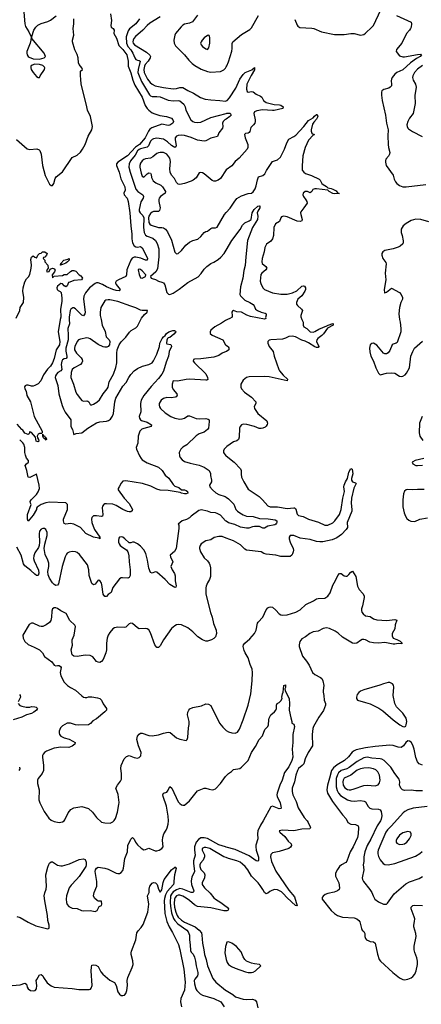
# Model space of a CAD drawing. Header units: inches. Extents: x 884549 to 1028252, y 526810 to 653624.
# Tile 718 of 1056: x 987465 to 992396, y 581600 to 593680. Entities that reach past the tile are written whole.
import ezdxf

# ---------------------------------------------------------------- set-up
doc = ezdxf.new("R2010")
doc.units = ezdxf.units.IN
doc.header["$MEASUREMENT"] = 0
for name, color, linetype in [('A9588', 7, 'Continuous'), ('A9589', 7, 'Continuous'), ('A9598', 7, 'Continuous'), ('A9599', 7, 'Continuous')]:
    doc.layers.add(name, color=color, linetype=linetype)

msp = doc.modelspace()

# ---------------------------------------------------------------- linework, layer by layer
at = {"layer": 'A9588', "color": 5}
for points, elevation in [([(987964, 590000), (987936, 589850), (987956, 589730), (987953, 589690), (987911, 589629), (987890, 589524), (987867, 589470), (987842, 589430), (987807, 589393), (987759, 589321), (987724, 589250), (987690, 589214), (987650, 589190), (987630, 589183), (987610, 589184), (987570, 589196), (987550, 589196), (987531, 589189), (987525, 589175), (987528, 589150), (987544, 589124), (987554, 589070), (987598, 588990), (987643, 588810), (987740, 588630), (987742, 588610), (987736, 588604), (987710, 588603), (987690, 588593), (987678, 588570), (987682, 588550), (987696, 588530), (987701, 588510), (987690, 588499), (987666, 588510), (987659, 588559), (987610, 588615), (987598, 588618), (987590, 588626), (987582, 588598), (987571, 588589), (987530, 588608), (987503, 588643), (987490, 588652), (987436, 588716)], 2120), ([(988073, 590000), (988077, 589950), (988056, 589890), (988062, 589810), (988060, 589750), (988030, 589650), (988032, 589612), (988045, 589550), (988044, 589536), (988035, 589525), (988010, 589520), (987990, 589507), (987982, 589490), (987973, 589450), (987984, 589390), (987969, 589371), (987935, 589350), (987916, 589330), (987904, 589310), (987902, 589290), (987934, 589190), (987944, 589090), (987987, 588947), (988004, 588904), (988025, 588865), (988092, 588770), (988095, 588690), (988115, 588650), (988124, 588604), (988130, 588592), (988159, 588601), (988230, 588611), (988303, 588670), (988410, 588734), (988450, 588747), (988530, 588756), (988556, 588764), (988581, 588779), (988604, 588816), (988616, 588850), (988633, 588990), (988644, 589036), (988730, 589183), (988774, 589230), (988805, 589290), (988830, 589326), (988870, 589372), (988910, 589400), (988973, 589427), (989051, 589449), (989090, 589470), (989110, 589493), (989150, 589578), (989182, 589670), (989187, 589713), (989214, 589770), (989230, 589790), (989253, 589807), (989268, 589830), (989296, 589850), (989346, 589866), (989365, 589865), (989378, 589858), (989383, 589850), (989359, 589821), (989310, 589779), (989290, 589776), (989281, 589770), (989270, 589746), (989266, 589710), (989270, 589702), (989315, 589695), (989325, 589685), (989327, 589670), (989300, 589610), (989293, 589553), (989262, 589478), (989230, 589369), (989210, 589330), (989170, 589278), (989079, 589181), (988990, 589070), (988956, 589010), (988950, 588970), (988952, 588870), (988932, 588810), (988935, 588790), (988949, 588770), (988962, 588762), (989030, 588740), (989083, 588710), (989079, 588690), (988990, 588666), (988966, 588654), (988942, 588630), (988930, 588607), (988921, 588570), (988916, 588484), (988896, 588430), (988899, 588410), (988936, 588330), (988955, 588295), (988970, 588279), (989030, 588244), (989171, 588190), (989213, 588150), (989250, 588090), (989295, 588055), (989350, 587979), (989370, 587958), (989420, 587940), (989450, 587911), (989490, 587913), (989510, 587904), (989526, 587890), (989531, 587869), (989510, 587861), (989490, 587861), (989450, 587870), (989437, 587877), (989290, 587903), (989190, 587906), (989150, 587919), (989075, 587955), (988971, 587989), (988770, 588021), (988730, 588016), (988710, 587995), (988685, 587950), (988675, 587930), (988675, 587910), (988749, 587809), (988810, 587742), (988849, 587670), (988846, 587654), (988830, 587642), (988810, 587641), (988790, 587645), (988730, 587670), (988650, 587721), (988610, 587735), (988530, 587741), (988510, 587738), (988498, 587730), (988483, 587710), (988478, 587690), (988485, 587610), (988481, 587590), (988470, 587585), (988410, 587594), (988370, 587591), (988350, 587572), (988347, 587553), (988351, 587510), (988366, 587466), (988385, 587425), (988450, 587330), (988450, 587310), (988437, 587317), (988370, 587331), (988277, 587377), (988210, 587450), (988129, 587490), (988090, 587500), (988030, 587490), (988010, 587499), (988002, 587530), (988005, 587550), (988052, 587670), (988054, 587710), (988051, 587730), (988030, 587751), (987830, 587761), (987787, 587753), (987729, 587730), (987680, 587700), (987673, 587687), (987671, 587670), (987630, 587599), (987570, 587527), (987562, 587550), (987563, 587610), (987607, 587730), (987597, 587750), (987595, 587770), (987606, 587790), (987670, 587853), (987694, 587886), (987708, 587930), (987706, 587970), (987670, 588106), (987662, 588098), (987590, 588065), (987569, 588069), (987553, 588150), (987534, 588210), (987550, 588230), (987575, 588250), (987573, 588270), (987550, 588300), (987535, 588335), (987529, 588369), (987527, 588430), (987518, 588470), (987504, 588490), (987465, 588525)], 2140), ([(988464, 590000), (988478, 589930), (988514, 589854), (988528, 589790), (988565, 589750), (988573, 589730), (988568, 589690), (988551, 589670), (988536, 589664), (988510, 589662), (988490, 589666), (988430, 589693), (988330, 589764), (988310, 589774), (988290, 589776), (988210, 589760), (988189, 589751), (988169, 589731), (988142, 589670), (988137, 589650), (988139, 589630), (988163, 589590), (988220, 589530), (988232, 589510), (988237, 589490), (988230, 589470), (988210, 589450), (988134, 589410), (988108, 589390), (988096, 589350), (988092, 589290), (988125, 589210), (988156, 589110), (988170, 589082), (988210, 589027), (988230, 589007), (988250, 589000), (988290, 589005), (988301, 589001), (988313, 588993), (988330, 588959), (988336, 588956), (988350, 588953), (988370, 588963), (988412, 588988), (988445, 589015), (988491, 589090), (988541, 589150), (988552, 589170), (988563, 589237), (988617, 589330), (988647, 589413), (988657, 589470), (988658, 589590), (988663, 589630), (988688, 589692), (988713, 589727), (988770, 589783), (988814, 589846), (988835, 589865), (988890, 589901), (988910, 589921), (988951, 590000)], 2160), ([(990000, 589994), (989990, 589990), (989944, 589956), (989863, 589910), (989813, 589870), (989802, 589850), (989805, 589830), (989830, 589808), (989958, 589750), (989991, 589690), (990000, 589685)], 2160), ([(990000, 589608), (989951, 589590), (989910, 589561), (989850, 589540), (989690, 589518), (989610, 589516), (989601, 589510), (989597, 589490), (989611, 589470), (989750, 589334), (989773, 589290), (989774, 589266), (989762, 589258), (989750, 589257), (989550, 589269), (989510, 589266), (989403, 589243), (989350, 589249), (989337, 589210), (989337, 589170), (989350, 589143), (989393, 589090), (989399, 589070), (989396, 589064), (989388, 589052), (989373, 589047), (989330, 589042), (989270, 589044), (989230, 589033), (989203, 589010), (989188, 588990), (989179, 588970), (989177, 588950), (989181, 588930), (989193, 588910), (989250, 588857), (989322, 588810), (989370, 588790), (989430, 588779), (989459, 588781), (989487, 588790), (989530, 588818), (989550, 588821), (989630, 588786), (989670, 588782), (989750, 588785), (989779, 588779), (989790, 588770), (989793, 588750), (989783, 588670), (989773, 588650), (989730, 588619), (989670, 588597), (989630, 588575), (989516, 588464), (989470, 588436), (989442, 588410), (989425, 588370), (989427, 588330), (989435, 588310), (989460, 588280), (989490, 588260), (989558, 588238), (989670, 588213), (989730, 588189), (989791, 588150), (989806, 588114), (989808, 588088), (989821, 588030), (989819, 588010), (989797, 587970), (989800, 587950), (989834, 587910), (989875, 587875), (989910, 587856), (989988, 587830), (990000, 587822)], 2160), ([(990000, 588434), (989975, 588410), (989966, 588390), (989968, 588370), (989996, 588330), (990000, 588327)], 2180), ([(990000, 587526), (989992, 587532), (989930, 587599), (989890, 587622), (989870, 587629), (989810, 587635), (989770, 587650), (989695, 587665), (989663, 587657), (989571, 587590), (989550, 587567), (989512, 587548), (989458, 587530), (989411, 587490), (989417, 587477), (989417, 587437), (989388, 587192), (989364, 587156), (989311, 587110), (989315, 587090), (989346, 587030), (989322, 586970), (989338, 586930), (989366, 586886), (989375, 586855), (989374, 586794), (989387, 586733), (989381, 586719), (989370, 586712), (989310, 586752), (989253, 586813), (989150, 586902), (989130, 586906), (989090, 586890), (989070, 586898), (989050, 586950), (989035, 587050), (989014, 587130), (988990, 587177), (988950, 587221), (988910, 587251), (988870, 587268), (988850, 587269), (988830, 587263), (988810, 587263), (988758, 587310), (988730, 587330), (988710, 587337), (988690, 587330), (988683, 587317), (988678, 587290), (988680, 587270), (988686, 587250), (988700, 587230), (988730, 587204), (988775, 587175), (988792, 587152), (988797, 587137), (988804, 587104), (988808, 587028), (988822, 586930), (988820, 586860), (988810, 586838), (988792, 586828), (988726, 586834), (988709, 586831), (988690, 586821), (988608, 586712), (988588, 586652), (988550, 586627), (988530, 586605), (988510, 586602), (988488, 586630), (988474, 586750), (988470, 586767), (988450, 586800), (988430, 586803), (988390, 586756), (988370, 586745), (988350, 586762), (988320, 586860), (988313, 586930), (988299, 586990), (988198, 587118), (988170, 587142), (988150, 587150), (988110, 587155), (988072, 587148), (988050, 587135), (988039, 587121), (988023, 587090), (987988, 586970), (987941, 586759), (987930, 586741), (987910, 586736), (987890, 586750), (987870, 586772), (987831, 586830), (987813, 586870), (987811, 586910), (987822, 586970), (987822, 587010), (987810, 587049), (987777, 587117), (987766, 587190), (987774, 587246), (987803, 587350), (987801, 587390), (987785, 587425), (987770, 587437), (987750, 587439), (987728, 587430), (987710, 587404), (987704, 587370), (987709, 587270), (987706, 587230), (987695, 587205), (987650, 587140), (987637, 587103), (987635, 587070), (987641, 587041), (987695, 586925), (987701, 586890), (987690, 586862), (987670, 586861), (987650, 586876), (987604, 586924), (987530, 586981), (987510, 587005), (987484, 587110), (987430, 587207)], 2160), ([(990000, 587320), (989950, 587340), (989910, 587341), (989854, 587326), (989810, 587300), (989750, 587286), (989693, 587250), (989680, 587230), (989674, 587206), (989672, 587190), (989683, 587150), (989730, 587076), (989770, 587039), (989790, 587013), (989800, 586990), (989806, 586954), (989809, 586850), (989797, 586810), (989770, 586770), (989754, 586730), (989750, 586710), (989752, 586630), (989808, 586408), (989829, 586350), (989846, 586270), (989876, 586190), (989883, 586150), (989870, 586107), (989850, 586088), (989819, 586070), (989770, 586055), (989750, 586056), (989710, 586070), (989651, 586110), (989590, 586170), (989530, 586219), (989450, 586256), (989410, 586261), (989390, 586256), (989370, 586245), (989330, 586210), (989229, 586071), (989190, 585999), (989170, 585977), (989150, 585979), (989125, 586010), (989070, 586159), (989050, 586193), (989030, 586206), (989010, 586212), (988930, 586207), (988910, 586217), (988850, 586270), (988830, 586274), (988810, 586267), (988770, 586228), (988750, 586224), (988670, 586228), (988630, 586219), (988610, 586207), (988570, 586162), (988552, 586130), (988539, 586090), (988532, 586030), (988532, 585950), (988523, 585910), (988489, 585831), (988470, 585804), (988450, 585794), (988430, 585797), (988410, 585807), (988362, 585862), (988330, 585880), (988270, 585885), (988170, 585867), (988130, 585873), (988110, 585889), (988098, 585950), (988115, 586005), (988109, 586049), (988111, 586070), (988132, 586128), (988150, 586233), (988144, 586250), (988082, 586310), (988035, 586395), (987970, 586428), (987930, 586457), (987910, 586465), (987890, 586464), (987869, 586451), (987858, 586422), (987854, 586350), (987846, 586310), (987830, 586285), (987790, 586254), (987750, 586236), (987730, 586235), (987710, 586238), (987630, 586274), (987610, 586276), (987582, 586258), (987505, 586130), (987507, 586090), (987529, 586049), (987570, 586016), (987643, 585983), (987707, 585947), (987744, 585910), (987770, 585868), (987860, 585800), (987890, 585761), (987910, 585751), (987930, 585758), (987950, 585756), (987966, 585746), (987976, 585730), (987964, 585670), (987972, 585630), (988013, 585553), (988052, 585512), (988090, 585487), (988150, 585455), (988230, 585383), (988250, 585370), (988270, 585364), (988290, 585364), (988310, 585371), (988350, 585373), (988421, 585361), (988450, 585350), (988470, 585330), (988488, 585288), (988531, 585230), (988531, 585210), (988511, 585190), (988410, 585102), (988364, 585076), (988336, 585044), (988311, 585030), (988190, 585024), (988150, 585028), (988090, 585048), (988050, 585048), (987990, 585018), (987965, 584990), (987948, 584950), (987948, 584930), (987954, 584910), (987969, 584890), (988010, 584870), (988071, 584851), (988116, 584830), (988146, 584810), (988144, 584790), (988110, 584765), (988070, 584750), (987970, 584756), (987890, 584742), (987796, 584704), (987771, 584689), (987754, 584670), (987747, 584653), (987746, 584630), (987757, 584530), (987756, 584470), (987743, 584430), (987692, 584370), (987683, 584350), (987685, 584310), (987705, 584230), (987700, 584110), (987712, 584070), (987767, 583966), (987823, 583883), (987850, 583858), (987890, 583842), (987950, 583830), (987990, 583839), (988010, 583850), (988018, 583862), (988062, 583950), (988093, 583990), (988130, 584010), (988230, 584026), (988310, 584004), (988358, 583958), (988410, 583890), (988470, 583836), (988510, 583825), (988578, 583822), (988610, 583837), (988626, 583854), (988641, 583879), (988664, 583956), (988683, 584050), (988686, 584074), (988674, 584174), (988646, 584250), (988664, 584290), (988704, 584336), (988716, 584364), (988715, 584430), (988708, 584492), (988710, 584531), (988746, 584610), (988778, 584642), (988810, 584651), (988870, 584629), (988910, 584621), (988933, 584627), (988954, 584650), (988955, 584690), (988923, 584770), (988903, 584850), (988910, 584890), (988930, 584915), (988950, 584926), (988970, 584927), (989050, 584898), (989090, 584892), (989170, 584906), (989230, 584926), (989290, 584940), (989314, 584934), (989390, 584871), (989430, 584851), (989510, 584838), (989522, 584850), (989530, 584874), (989538, 584990), (989547, 585033), (989547, 585070), (989527, 585153), (989530, 585185), (989541, 585210), (989556, 585224), (989590, 585240), (989697, 585263), (989750, 585287), (989783, 585283), (989810, 585266), (989918, 585050), (989958, 584999), (989990, 584967), (990000, 584961)], 2180), ([(987462, 585402), (987471, 585390), (987474, 585370), (987448, 585310)], 2160), ([(987448, 585290), (987467, 585267), (987490, 585256), (987545, 585245), (987590, 585246), (987610, 585252), (987652, 585250), (987666, 585246), (987683, 585230), (987671, 585210), (987637, 585183), (987611, 585169), (987550, 585151), (987490, 585124), (987385, 585090)], 2160), ([(987464, 584510), (987467, 584490), (987453, 584470)], 2160), ([(987430, 582679), (987470, 582666), (987570, 582607), (987663, 582563), (987810, 582526), (987828, 582532), (987829, 582570), (987811, 582630), (987808, 582690), (987772, 582870), (987767, 582930), (987773, 582967), (987790, 583011), (987796, 583050), (987788, 583190), (987810, 583282), (987823, 583317), (987830, 583331), (987850, 583346), (987870, 583346), (987930, 583305), (987970, 583297), (987990, 583298), (988077, 583323), (988195, 583375), (988250, 583385), (988270, 583378), (988283, 583343), (988282, 583310), (988276, 583290), (988194, 583166), (988164, 583130), (988097, 583063), (988074, 583030), (988041, 582930), (988035, 582890), (988039, 582850), (988050, 582826), (988070, 582799), (988110, 582779), (988170, 582774), (988226, 582750), (988250, 582746), (988331, 582751), (988390, 582739), (988416, 582750), (988442, 582798), (988468, 582810), (988475, 582830), (988470, 582866), (988430, 582866), (988415, 582875), (988383, 582903), (988373, 582930), (988380, 582970), (988414, 583050), (988414, 583106), (988393, 583230), (988397, 583250), (988409, 583270), (988430, 583283), (988510, 583272), (988550, 583258), (988649, 583209), (988670, 583205), (988690, 583206), (988710, 583218), (988730, 583243), (988740, 583270), (988756, 583390), (988788, 583470), (988793, 583550), (988830, 583627), (988850, 583647), (988870, 583626), (988887, 583590), (988910, 583557), (988956, 583516), (988990, 583495), (989010, 583498), (989050, 583516), (989130, 583484), (989150, 583482), (989179, 583490), (989210, 583511), (989227, 583533), (989217, 583610), (989221, 583650), (989236, 583690), (989265, 583735), (989277, 583763), (989290, 583810), (989292, 583850), (989289, 583910), (989269, 584029), (989225, 584150), (989223, 584170), (989229, 584191), (989270, 584201), (989290, 584225), (989310, 584271), (989332, 584250), (989410, 584084), (989430, 584062), (989450, 584048), (989470, 584043), (989490, 584045), (989550, 584095), (989650, 584218), (989730, 584253), (989750, 584253), (989790, 584238), (989830, 584233), (989850, 584235), (989870, 584245), (989931, 584309), (989990, 584393), (990000, 584403)], 2160), ([(990000, 583527), (989990, 583530), (989910, 583557), (989770, 583632), (989730, 583643), (989690, 583641), (989659, 583621), (989631, 583590), (989611, 583530), (989610, 583490), (989620, 583430), (989601, 583359), (989598, 583330), (989610, 583230), (989605, 583210), (989578, 583162), (989570, 583110), (989575, 583070), (989603, 582990), (989599, 582981), (989589, 582971), (989570, 582973), (989470, 583014), (989430, 583019), (989390, 583005), (989350, 582980), (989327, 582953), (989318, 582930), (989313, 582850), (989315, 582805), (989330, 582722), (989354, 582654), (989370, 582626), (989407, 582587), (989517, 582510), (989533, 582490), (989550, 582450), (989550, 582390), (989560, 582330), (989561, 582261), (989570, 582241), (989594, 582214), (989610, 582179), (989625, 582130), (989633, 582070), (989654, 581990), (989654, 581970), (989647, 581950), (989616, 581910), (989608, 581890), (989612, 581852), (989629, 581790), (989641, 581770), (989680, 581730), (989710, 581712), (989848, 581670), (989934, 581630), (989976, 581570)], 2160), ([(990000, 583399), (989970, 583410), (989798, 583510), (989750, 583525), (989730, 583525), (989705, 583510), (989705, 583490), (989733, 583433), (989735, 583410), (989719, 583370), (989684, 583330), (989675, 583310), (989675, 583290), (989684, 583264), (989690, 583252), (989731, 583211), (989740, 583190), (989735, 583150), (989707, 583090), (989706, 583070), (989734, 583030), (989805, 582965), (989850, 582907), (989870, 582890), (989935, 582850), (990000, 582799)], 2180), ([(987371, 581829), (987470, 581840), (987530, 581860), (987547, 581846), (987558, 581810), (987570, 581788), (987599, 581770), (987635, 581765), (987656, 581770), (987670, 581790), (987674, 581830), (987669, 581890), (987675, 581905), (987710, 581961), (987730, 581966), (987750, 581951), (987757, 581930), (987803, 581863), (987850, 581827), (987890, 581810), (988110, 581794), (988190, 581782), (988317, 581783), (988333, 581787), (988344, 581796), (988356, 581830), (988344, 582010), (988345, 582055), (988350, 582082), (988370, 582085), (988398, 582078), (988430, 582062), (988460, 582000), (988484, 581970), (988570, 581894), (988630, 581866), (988650, 581831), (988672, 581752), (988690, 581725), (988710, 581708), (988730, 581706), (988750, 581713), (988770, 581734), (988782, 581770), (988790, 581830), (988786, 581890), (988794, 581930), (988847, 582050), (988858, 582090), (988855, 582135), (988834, 582210), (988832, 582230), (988836, 582250), (988891, 582390), (988903, 582477), (988918, 582502), (988958, 582542), (988983, 582577), (989039, 582730), (989049, 582830), (989035, 582930), (989045, 582955), (989056, 582970), (989054, 583014), (989061, 583050), (989090, 583085), (989110, 583093), (989131, 583091), (989151, 583071), (989170, 583011), (989190, 582976), (989210, 583005), (989225, 583095), (989237, 583130), (989328, 583250), (989350, 583268), (989366, 583274), (989370, 583285), (989380, 583280), (989385, 583265), (989366, 583190), (989357, 583110), (989359, 583090), (989354, 583070), (989277, 582983), (989257, 582943), (989242, 582898), (989238, 582870), (989247, 582713), (989270, 582617), (989300, 582550), (989340, 582480), (989413, 582333), (989433, 582273), (989480, 582030), (989495, 581870), (989488, 581772), (989444, 581670), (989438, 581630), (989453, 581570)], 2140), ([(990000, 582746), (989970, 582746), (989810, 582784), (989650, 582801), (989610, 582819), (989550, 582875), (989510, 582904), (989470, 582925), (989430, 582938), (989410, 582939), (989390, 582932), (989372, 582910), (989366, 582890), (989362, 582838), (989367, 582790), (989384, 582730), (989398, 582690), (989411, 582670), (989450, 582633), (989490, 582607), (989620, 582550), (989669, 582509), (989696, 582476), (989702, 582450), (989708, 582350), (989727, 582270), (989734, 582210), (989755, 582150), (989769, 582070), (989838, 581918), (989873, 581873), (989990, 581775), (990000, 581770)], 2180), ([(990000, 582334), (989990, 582307), (989982, 582230), (990000, 582150)], 2220)]:
    msp.add_lwpolyline(points, dxfattribs=dict(at, elevation=elevation))
at = {"layer": 'A9588', "color": 5, "elevation": 2120}
msp.add_lwpolyline([(987753, 588573), (987770, 588575), (987778, 588558), (987790, 588551), (987793, 588530), (987790, 588522), (987778, 588538), (987770, 588539), (987759, 588550), (987749, 588571), (987750, 588594)], close=True, dxfattribs=at)
at = {"layer": 'A9589', "color": 5}
for points, elevation in [([(987514, 593774), (987527, 593630), (987538, 593598), (987579, 593530), (987607, 593470), (987604, 593430), (987593, 593390), (987553, 593290), (987552, 593270), (987557, 593250), (987569, 593230), (987581, 593221), (987630, 593198), (987710, 593194), (987767, 593210), (987783, 593230), (987767, 593270), (987615, 593450), (987614, 593474), (987637, 593550), (987662, 593590), (987688, 593612), (987730, 593634), (987810, 593659), (987845, 593675), (987912, 593728)], 2160), ([(988579, 593750), (988592, 593670), (988583, 593610), (988589, 593590), (988612, 593570), (988624, 593550), (988623, 593510), (988652, 593452), (988683, 593363), (988730, 593313), (988780, 593250), (988797, 593170), (988795, 593110), (988830, 593028), (988856, 592936), (988878, 592878), (988969, 592730), (989005, 592625), (989029, 592589), (989050, 592569), (989090, 592537), (989123, 592523), (989185, 592505), (989266, 592490), (989327, 592470), (989347, 592450), (989352, 592430), (989345, 592410), (989310, 592384), (989290, 592383), (989210, 592396), (989087, 592353), (989065, 592335), (989047, 592313), (989004, 592230), (988936, 592150), (988886, 592114), (988788, 592010), (988670, 591930), (988654, 591910), (988654, 591890), (988688, 591810), (988708, 591728), (988757, 591630), (988761, 591590), (988742, 591550), (988746, 591530), (988783, 591490), (988797, 591450), (988819, 591310), (988830, 591150), (988843, 591050), (988843, 590990), (988850, 590942), (988870, 590905), (988890, 590893), (988910, 590890), (988950, 590899), (988970, 590882), (989027, 590770), (989034, 590750), (989030, 590730), (989010, 590728), (988954, 590754), (988890, 590765), (988870, 590765), (988846, 590754), (988829, 590730), (988787, 590630), (988781, 590610), (988778, 590550), (988769, 590531), (988680, 590490), (988650, 590470), (988643, 590457), (988641, 590450), (988649, 590429), (988699, 590370), (988686, 590354), (988650, 590356), (988610, 590368), (988530, 590403), (988483, 590430), (988429, 590451), (988410, 590452), (988390, 590445), (988322, 590390), (988274, 590330), (988253, 590287), (988250, 590250), (988268, 590092), (988264, 590070), (988250, 590047), (988230, 590053), (988150, 590134), (988130, 590145), (988116, 590144), (988094, 590130), (988086, 590110), (988071, 590030), (988073, 590000)], 2140), ([(989650, 593734), (989586, 593654), (989550, 593638), (989490, 593623), (989470, 593613), (989447, 593593), (989380, 593510), (989370, 593490), (989358, 593430), (989362, 593390), (989378, 593358), (989490, 593250), (989543, 593183), (989583, 593143), (989617, 593117), (989693, 593073), (989770, 593043), (989810, 593036), (989930, 593043), (989970, 593064), (989990, 593085), (990000, 593100)], 2220), ([(987428, 592210), (987557, 592097), (987590, 592086), (987674, 592094), (987704, 592084), (987714, 592074), (987729, 592029), (987745, 591890), (987778, 591770), (987830, 591661), (987850, 591644), (987870, 591647), (987885, 591670), (987901, 591730), (987913, 591750), (987990, 591815), (988110, 591987), (988170, 592019), (988210, 592056), (988237, 592090), (988271, 592150), (988304, 592250), (988352, 592330), (988359, 592370), (988336, 592490), (988296, 592570), (988286, 592630), (988218, 592890), (988216, 592950), (988210, 592990), (988210, 593050), (988238, 593070), (988229, 593090), (988196, 593130), (988186, 593150), (988185, 593210), (988170, 593254), (988143, 593310), (988113, 593410), (988113, 593430), (988131, 593489), (988121, 593570), (988128, 593630), (988128, 593690)], 2140), ([(988938, 593690), (988892, 593630), (988813, 593567), (988795, 593545), (988774, 593470), (988777, 593390), (988794, 593350), (988830, 593310), (988856, 593270), (988878, 593210), (988890, 593191), (988910, 593182), (988930, 593181), (988944, 593170), (988920, 593070), (988917, 593030), (988922, 593010), (988960, 592920), (989058, 592758), (989070, 592745), (989090, 592739), (989150, 592739), (989190, 592732), (989290, 592693), (989350, 592686), (989410, 592689), (989430, 592683), (989482, 592642), (989496, 592610), (989506, 592570), (989566, 592450), (989590, 592430), (989610, 592422), (989650, 592418), (989690, 592424), (989810, 592480), (990000, 592530)], 2160), ([(989190, 593716), (989061, 593639), (989030, 593610), (988977, 593550), (988887, 593473), (988868, 593450), (988858, 593430), (988853, 593410), (988857, 593390), (988873, 593370), (989022, 593282), (989065, 593245), (989070, 593230), (989066, 593210), (989042, 593170), (989006, 593130), (988996, 593110), (988989, 593070), (988995, 593030), (989012, 592990), (989035, 592950), (989067, 592910), (989090, 592890), (989130, 592868), (989230, 592846), (989350, 592833), (989390, 592837), (989430, 592848), (989470, 592847), (989531, 592811), (989600, 592780), (989684, 592724), (989744, 592704), (989810, 592695), (989922, 592690), (989990, 592682), (990000, 592686)], 2180), ([(990000, 592461), (989982, 592450), (989962, 592430), (989956, 592410), (989961, 592370), (989955, 592350), (989912, 592290), (989892, 592248), (989879, 592241), (989810, 592226), (989750, 592195), (989730, 592191), (989650, 592201), (989570, 592236), (989490, 592257), (989450, 592261), (989410, 592257), (989390, 592250), (989374, 592230), (989373, 592210), (989386, 592134), (989382, 592118), (989370, 592110), (989330, 592135), (989280, 592180), (989230, 592215), (989150, 592228), (989110, 592220), (989090, 592208), (989071, 592189), (989046, 592134), (989030, 592116), (988950, 592096), (988930, 592087), (988911, 592070), (988883, 592017), (988825, 591950), (988809, 591910), (988807, 591870), (988821, 591810), (988890, 591602), (988917, 591570), (988975, 591530), (988986, 591510), (988980, 591490), (988954, 591446), (988930, 591350), (988933, 591330), (988946, 591310), (988978, 591278), (988989, 591250), (988984, 591130), (988994, 591070), (989010, 591038), (989030, 591022), (989098, 590998), (989131, 590971), (989153, 590933), (989174, 590870), (989173, 590770), (989157, 590623), (989135, 590585), (989071, 590530), (989081, 590510), (989090, 590504), (989133, 590493), (989171, 590471), (989210, 590461), (989230, 590450), (989248, 590428), (989270, 590331), (989291, 590311), (989310, 590307), (989350, 590324), (989425, 590375), (989530, 590456), (989655, 590525), (989695, 590565), (989730, 590617), (989762, 590650), (989810, 590688), (989850, 590704), (989903, 590737), (989935, 590765), (989975, 590810), (990000, 590853)], 2160), ([(990000, 591836), (989930, 591732), (989901, 591710), (989870, 591700), (989850, 591698), (989830, 591705), (989730, 591790), (989710, 591802), (989690, 591806), (989670, 591801), (989630, 591739), (989594, 591710), (989570, 591697), (989490, 591670), (989430, 591659), (989410, 591662), (989390, 591681), (989366, 591730), (989330, 591774), (989314, 591810), (989309, 591850), (989318, 591938), (989310, 591981), (989270, 592030), (989230, 592050), (989190, 592052), (989170, 592047), (989150, 592039), (989101, 591999), (989070, 591980), (989010, 591972), (988990, 591964), (988970, 591947), (988950, 591920), (988941, 591890), (988941, 591870), (988957, 591797), (988970, 591759), (988990, 591747), (989032, 591790), (989050, 591800), (989070, 591798), (989079, 591779), (989084, 591744), (989103, 591703), (989138, 591678), (989197, 591650), (989218, 591630), (989254, 591570), (989250, 591550), (989195, 591510), (989179, 591490), (989175, 591475), (989174, 591450), (989188, 591370), (989182, 591338), (989170, 591326), (989110, 591328), (989090, 591319), (989070, 591302), (989050, 591270), (989046, 591250), (989052, 591190), (989063, 591170), (989078, 591158), (989170, 591131), (989210, 591132), (989230, 591128), (989256, 591110), (989279, 591079), (989330, 590976), (989370, 590826), (989390, 590807), (989410, 590811), (989450, 590847), (989506, 590914), (989550, 590950), (989590, 590970), (989651, 590989), (989690, 591019), (989732, 591068), (989750, 591082), (989770, 591087), (989810, 591118), (989830, 591127), (989870, 591127), (989890, 591135), (989978, 591290), (990000, 591314)], 2180), ([(987423, 590017), (987465, 590110), (987473, 590150), (987513, 590210), (987517, 590270), (987505, 590350), (987506, 590390), (987530, 590462), (987550, 590502), (987575, 590525), (987588, 590552), (987608, 590630), (987612, 590670), (987601, 590739), (987610, 590766), (987630, 590781), (987650, 590766), (987664, 590764), (987670, 590754), (987689, 590791), (987710, 590812), (987730, 590814), (987746, 590830), (987774, 590830), (987802, 590810), (987794, 590790), (987773, 590767), (987758, 590762), (987754, 590750), (987774, 590730), (987774, 590710), (987812, 590670), (987814, 590630), (987804, 590616), (987794, 590590), (987805, 590585), (987826, 590590), (987841, 590619), (987869, 590631), (987886, 590626), (987898, 590618), (987901, 590610), (987894, 590586), (987864, 590550), (987870, 590514), (987890, 590532), (987990, 590542), (988010, 590552), (988047, 590553), (988090, 590592), (988110, 590602), (988130, 590602), (988153, 590593), (988194, 590550), (988217, 590537), (988230, 590522), (988236, 590510), (988222, 590490), (988130, 590480), (988079, 590461), (988066, 590454), (988050, 590414), (988030, 590401), (988010, 590413), (987990, 590438), (987970, 590442), (987928, 590412), (987920, 590390), (987924, 590370), (987937, 590357), (987964, 590344), (987974, 590334), (987983, 590263), (987982, 590222), (987968, 590130), (987970, 590030), (987964, 590000)], 2120), ([(988951, 590000), (988961, 590019), (988998, 590062), (989032, 590090), (989035, 590110), (988970, 590111), (988950, 590116), (988890, 590146), (988830, 590163), (988670, 590221), (988570, 590242), (988550, 590244), (988523, 590237), (988510, 590229), (988461, 590150), (988452, 590090), (988453, 590050), (988464, 590000)], 2160)]:
    msp.add_lwpolyline(points, dxfattribs=dict(at, elevation=elevation))
for points, elevation in [([(989789, 593489), (989770, 593486), (989730, 593458), (989705, 593430), (989693, 593410), (989687, 593390), (989693, 593370), (989708, 593350), (989750, 593321), (989770, 593316), (989787, 593333), (989800, 593390), (989801, 593461), (989797, 593477)], 2240), ([(987650, 593133), (987617, 593123), (987603, 593110), (987600, 593090), (987608, 593068), (987630, 593031), (987670, 592983), (987690, 592971), (987710, 592972), (987717, 592990), (987770, 593070), (987773, 593090), (987770, 593096), (987750, 593116), (987710, 593130)], 2160), ([(987990, 590677), (987982, 590678), (987970, 590669), (987966, 590670), (987969, 590690), (988009, 590730), (988058, 590742), (988072, 590750), (988074, 590730), (988052, 590708), (988030, 590693)], 2120), ([(988930, 590621), (988919, 590610), (988930, 590554), (988950, 590514), (988970, 590508), (989009, 590530), (989013, 590550), (988970, 590600), (988950, 590614)], 2160)]:
    msp.add_lwpolyline(points, close=True, dxfattribs=dict(at, elevation=elevation))
at = {"layer": 'A9598', "color": 5}
for points, elevation in [([(990015, 590000), (990000, 589994)], 2160), ([(990931, 590000), (990944, 589970), (990944, 589930), (990953, 589913), (990989, 589889), (991030, 589852), (991070, 589846), (991090, 589853), (991139, 589881), (991238, 589922), (991253, 589933), (991311, 589951), (991315, 589950), (991312, 589932), (991244, 589896), (991194, 589826), (991174, 589806), (991125, 589770), (991112, 589750), (991110, 589730), (991136, 589670), (991130, 589656), (991110, 589658), (991090, 589668), (991010, 589717), (990970, 589736), (990929, 589749), (990850, 589788), (990810, 589798), (990770, 589792), (990728, 589772), (990690, 589762), (990547, 589753), (990530, 589747), (990511, 589730), (990510, 589710), (990530, 589670), (990577, 589610), (990588, 589550), (990645, 589390), (990656, 589370), (990700, 589320), (990753, 589270), (990751, 589250), (990530, 589297), (990470, 589302), (990282, 589299), (990250, 589290), (990210, 589258), (990182, 589210), (990180, 589170), (990190, 589150), (990227, 589110), (990310, 589050), (990363, 588990), (990366, 588970), (990345, 588935), (990346, 588910), (990389, 588849), (990498, 588758), (990509, 588730), (990505, 588715), (990490, 588692), (990478, 588682), (990452, 588668), (990430, 588665), (990406, 588666), (990348, 588688), (990252, 588712), (990210, 588716), (990190, 588710), (990173, 588690), (990165, 588670), (990161, 588559), (990151, 588529), (990130, 588513), (990090, 588501), (990010, 588444), (990000, 588434)], 2180), ([(992130, 590000), (992135, 589970), (992144, 589890), (992143, 589850), (992099, 589721), (992089, 589711), (992050, 589698), (992039, 589690), (992010, 589621), (991988, 589592), (991970, 589581), (991950, 589581), (991930, 589589), (991850, 589687), (991810, 589710), (991790, 589709), (991768, 589690), (991761, 589650), (991764, 589604), (991777, 589550), (991810, 589490), (991837, 589410), (991870, 589341), (991890, 589322), (991970, 589344), (992033, 589347), (992070, 589341), (992130, 589308), (992150, 589304), (992170, 589308), (992196, 589324), (992216, 589344), (992251, 589409), (992267, 589553), (992290, 589610), (992314, 589650), (992410, 589736)], 2220), ([(990000, 589685), (990016, 589676), (990026, 589666), (990033, 589653), (990034, 589630), (990005, 589610), (990000, 589608)], 2160), ([(992405, 588810), (992373, 588730), (992369, 588610), (992378, 588570), (992416, 588516)], 2220), ([(990000, 588327), (990099, 588250), (990177, 588170), (990186, 588150), (990184, 588104), (990190, 588069), (990216, 588010), (990270, 587921), (990406, 587830), (990448, 587788), (990510, 587714), (990542, 587702), (990630, 587702), (990750, 587682), (990830, 587692), (990839, 587690), (990850, 587684), (990855, 587675), (990872, 587612), (990890, 587598), (990945, 587585), (991009, 587550), (991134, 587514), (991210, 587477), (991250, 587477), (991310, 587507), (991333, 587530), (991390, 587610), (991412, 587670), (991431, 587810), (991454, 587890), (991445, 587950), (991449, 587970), (991465, 588010), (991488, 588050), (991505, 588130), (991530, 588174), (991547, 588167), (991557, 588110), (991538, 588050), (991539, 588030), (991551, 588011), (991590, 587998), (991596, 587990), (991568, 587932), (991538, 587810), (991533, 587750), (991545, 587670), (991544, 587650), (991486, 587510), (991488, 587450), (991474, 587426), (991415, 587365), (991358, 587322), (991300, 587300), (991185, 587275), (991150, 587273), (991110, 587278), (991030, 587303), (990910, 587317), (990830, 587351), (990787, 587350), (990773, 587330), (990775, 587310), (990786, 587270), (990822, 587190), (990825, 587170), (990824, 587150), (990815, 587125), (990806, 587110), (990785, 587095), (990768, 587092), (990670, 587095), (990610, 587111), (990490, 587121), (990461, 587130), (990430, 587150), (990251, 587171), (990230, 587185), (990175, 587235), (990090, 587285), (990000, 587320)], 2180), ([(992425, 588295), (992322, 588270), (992290, 588257), (992283, 588250), (992291, 588230), (992330, 588211), (992351, 588209), (992410, 588216)], 2220), ([(990000, 587822), (990030, 587801), (990094, 587734), (990120, 587670), (990139, 587650), (990167, 587630), (990210, 587604), (990250, 587588), (990330, 587584), (990410, 587561), (990515, 587555), (990602, 587542), (990621, 587530), (990623, 587510), (990618, 587502), (990610, 587490), (990598, 587482), (990510, 587464), (990470, 587443), (990450, 587441), (990410, 587460), (990350, 587461), (990323, 587457), (990280, 587440), (990250, 587440), (990175, 587455), (990106, 587486), (990030, 587506), (990000, 587526)], 2160), ([(992430, 587915), (992350, 587916), (992290, 587911), (992226, 587914), (992209, 587911), (992190, 587895), (992176, 587864), (992169, 587791), (992170, 587702), (992185, 587630), (992200, 587590), (992220, 587560), (992241, 587541), (992269, 587529), (992315, 587525), (992376, 587550), (992470, 587569)], 2220), ([(990000, 584961), (990030, 584943), (990070, 584930), (990110, 584927), (990140, 584940), (990164, 584976), (990210, 585090), (990270, 585270), (990302, 585410), (990321, 585570), (990325, 585670), (990319, 585710), (990293, 585770), (990269, 585849), (990234, 585910), (990222, 585942), (990210, 585990), (990213, 586010), (990228, 586032), (990290, 586084), (990350, 586148), (990370, 586191), (990384, 586276), (990393, 586290), (990451, 586349), (990490, 586439), (990510, 586464), (990530, 586474), (990550, 586477), (990570, 586473), (990610, 586435), (990650, 586389), (990670, 586378), (990690, 586374), (990750, 586379), (990856, 586410), (990910, 586438), (990977, 586503), (991071, 586549), (991110, 586574), (991130, 586579), (991210, 586584), (991250, 586609), (991277, 586650), (991310, 586743), (991342, 586798), (991370, 586862), (991390, 586885), (991410, 586885), (991450, 586858), (991470, 586852), (991487, 586853), (991508, 586872), (991530, 586902), (991550, 586912), (991591, 586850), (991614, 586730), (991635, 586690), (991680, 586640), (991695, 586610), (991696, 586590), (991675, 586490), (991661, 586450), (991661, 586430), (991667, 586410), (991681, 586390), (991710, 586367), (991770, 586358), (991808, 586328), (991850, 586318), (991971, 586309), (992070, 586322), (992094, 586314), (992074, 586254), (992070, 586206), (992038, 586150), (992040, 586120), (992052, 586090), (992097, 586077), (992136, 586056), (992163, 586030), (992158, 586022), (992110, 586025), (992070, 586017), (992050, 586018), (991950, 586039), (991870, 586031), (991810, 586033), (991763, 586043), (991710, 586073), (991690, 586077), (991670, 586074), (991650, 586065), (991603, 586030), (991570, 586025), (991550, 586031), (991430, 586106), (991375, 586155), (991339, 586179), (991270, 586211), (991230, 586220), (991193, 586210), (991130, 586179), (991070, 586168), (991027, 586150), (990976, 586110), (990930, 586085), (990906, 586050), (990896, 586010), (990895, 585990), (990938, 585870), (990988, 585810), (991020, 585760), (991061, 585670), (991088, 585648), (991159, 585610), (991175, 585595), (991189, 585570), (991201, 585510), (991190, 585450), (991192, 585430), (991200, 585390), (991205, 585330), (991220, 585290), (991221, 585270), (991196, 585204), (991137, 585123), (991073, 585010), (991065, 584985), (991055, 584910), (991062, 584770), (991008, 584690), (990970, 584610), (990952, 584550), (990935, 584530), (990890, 584493), (990877, 584470), (990854, 584410), (990839, 584330), (990810, 584250), (990809, 584210), (990820, 584170), (990858, 584090), (990884, 584010), (990957, 583890), (990995, 583850), (991008, 583830), (991036, 583770), (991027, 583753), (990930, 583750), (990830, 583729), (990690, 583737), (990652, 583730), (990658, 583710), (990719, 583659), (990763, 583603), (990797, 583570), (990803, 583550), (990792, 583528), (990769, 583511), (990650, 583476), (990570, 583458), (990550, 583438), (990543, 583410), (990556, 583350), (990610, 583233), (990770, 582999), (990840, 582920), (990871, 582809), (990850, 582810), (990750, 582906), (990701, 582961), (990679, 582979), (990630, 583005), (990593, 583007), (990562, 582998), (990536, 582984), (990510, 582962), (990490, 582954), (990470, 582970), (990452, 583010), (990419, 583059), (990392, 583092), (990310, 583170), (990266, 583250), (990235, 583290), (990201, 583321), (990170, 583343), (990130, 583362), (990028, 583388), (990000, 583399)], 2180), ([(990000, 584403), (990030, 584431), (990066, 584454), (990090, 584481), (990166, 584494), (990190, 584511), (990251, 584569), (990269, 584591), (990310, 584691), (990359, 584761), (990406, 584850), (990446, 584894), (990476, 584970), (990513, 585010), (990521, 585030), (990524, 585090), (990529, 585110), (990549, 585150), (990594, 585190), (990609, 585210), (990619, 585230), (990618, 585270), (990628, 585290), (990650, 585302), (990670, 585322), (990689, 585350), (990684, 585370), (990692, 585410), (990701, 585430), (990708, 585510), (990730, 585519), (990730, 585488), (990721, 585470), (990726, 585450), (990743, 585403), (990767, 585370), (990774, 585346), (990779, 585290), (990773, 585210), (990793, 585113), (990807, 585070), (990805, 585050), (990830, 585036), (990840, 585010), (990819, 584910), (990820, 584810), (990809, 584730), (990820, 584630), (990808, 584590), (990770, 584515), (990716, 584444), (990687, 584350), (990660, 584290), (990627, 584190), (990624, 584170), (990627, 584150), (990662, 584070), (990673, 584030), (990674, 584006), (990670, 584001), (990650, 583998), (990570, 584032), (990550, 584024), (990456, 583850), (990421, 583799), (990390, 583730), (990384, 583690), (990389, 583630), (990366, 583554), (990363, 583530), (990369, 583490), (990397, 583403), (990397, 583363), (990390, 583354), (990370, 583358), (990281, 583421), (990110, 583500), (990000, 583527)], 2160), ([(992410, 584534), (992370, 584549), (992350, 584573), (992327, 584627), (992307, 584730), (992290, 584781), (992270, 584817), (992250, 584829), (992230, 584834), (992204, 584810), (992179, 584770), (992150, 584750), (992110, 584755), (992050, 584777), (992010, 584779), (991830, 584763), (991710, 584746), (991598, 584722), (991570, 584711), (991547, 584693), (991503, 584637), (991451, 584589), (991364, 584536), (991318, 584502), (991293, 584467), (991270, 584373), (991243, 584290), (991238, 584230), (991246, 584190), (991307, 584087), (991430, 583923), (991474, 583874), (991494, 583830), (991530, 583811), (991590, 583804), (991619, 583790), (991623, 583770), (991619, 583690), (991612, 583648), (991558, 583530), (991523, 583470), (991483, 583357), (991470, 583341), (991415, 583310), (991392, 583290), (991366, 583254), (991344, 583210), (991344, 583170), (991383, 583090), (991391, 583029), (991388, 583010), (991367, 582990), (991325, 582975), (991250, 582959), (991215, 582945), (991190, 582928), (991178, 582910), (991179, 582890), (991290, 582750), (991332, 582712), (991368, 582688), (991430, 582667), (991570, 582660), (991603, 582650), (991629, 582630), (991642, 582610), (991660, 582530), (991670, 582510), (991692, 582492), (991704, 582470), (991704, 582430), (991710, 582406), (991725, 582390), (991750, 582378), (991770, 582370), (991810, 582366), (991831, 582351), (991857, 582217), (991880, 582150), (991895, 582130), (992048, 581988), (992130, 581924), (992170, 581905), (992190, 581902), (992230, 581907), (992270, 581926), (992290, 581941), (992315, 581970), (992333, 582010), (992350, 582090), (992350, 582130), (992342, 582170), (992316, 582236), (992307, 582270), (992307, 582313), (992331, 582430), (992328, 582470), (992306, 582550), (992305, 582570), (992314, 582614), (992315, 582650), (992310, 582672), (992270, 582770), (992270, 582790), (992290, 582810), (992310, 582817), (992410, 582810)], 2220), ([(992410, 584220), (992330, 584218), (992270, 584225), (992190, 584221), (992165, 584230), (992144, 584250), (992135, 584270), (992130, 584290), (992131, 584330), (992123, 584363), (992071, 584431), (992021, 584510), (991940, 584590), (991910, 584608), (991892, 584612), (991790, 584620), (991730, 584630), (991690, 584623), (991610, 584580), (991510, 584504), (991483, 584490), (991411, 584469), (991380, 584440), (991365, 584415), (991350, 584370), (991349, 584269), (991361, 584221), (991379, 584190), (991403, 584163), (991490, 584109), (991530, 584096), (991570, 584094), (991650, 584101), (991694, 584094), (991710, 584083), (991745, 584025), (991766, 584006), (991790, 583998), (991870, 583993), (991890, 583984), (991905, 583965), (991911, 583911), (991904, 583870), (991895, 583850), (991854, 583790), (991775, 583625), (991732, 583548), (991704, 583470), (991690, 583410), (991690, 583350), (991683, 583310), (991689, 583250), (991670, 583150), (991674, 583130), (991686, 583106), (991765, 583010), (991790, 582971), (991803, 582930), (991826, 582890), (991870, 582855), (991930, 582828), (991968, 582830), (991981, 582839), (992063, 582957), (992204, 583076), (992250, 583103), (992370, 583144), (992412, 583168)], 2240), ([(992466, 584026), (992295, 584005), (992230, 583986), (992193, 583966), (992172, 583948), (992031, 583789), (991979, 583741), (991961, 583710), (991898, 583570), (991868, 583490), (991863, 583470), (991864, 583444), (991872, 583412), (991892, 583372), (991929, 583329), (991950, 583314), (991990, 583312), (992070, 583329), (992323, 583417), (992376, 583450), (992405, 583475)], 2260), ([(990000, 582799), (990012, 582790), (990030, 582770), (990026, 582754), (990010, 582746), (990000, 582746)], 2180), ([(990000, 582150), (990014, 582114), (990030, 582090), (990064, 582064), (990110, 582045), (990239, 581999), (990270, 581992), (990310, 581989), (990330, 581994), (990360, 582010), (990424, 582070), (990419, 582079), (990409, 582089), (990350, 582095), (990310, 582105), (990250, 582131), (990230, 582151), (990210, 582182), (990183, 582243), (990128, 582308), (990070, 582351), (990030, 582365), (990010, 582361), (990000, 582334)], 2220), ([(990000, 581770), (990081, 581721), (990116, 581690), (990210, 581662), (990250, 581657), (990323, 581663), (990356, 581650), (990373, 581630), (990390, 581557)], 2180)]:
    msp.add_lwpolyline(points, dxfattribs=dict(at, elevation=elevation))
for points, elevation in [([(991990, 585548), (991930, 585532), (991885, 585515), (991690, 585460), (991650, 585440), (991630, 585424), (991610, 585400), (991600, 585370), (991601, 585350), (991614, 585330), (991710, 585301), (991768, 585288), (991875, 585235), (991922, 585202), (992051, 585090), (992134, 585030), (992170, 585008), (992190, 585003), (992206, 585014), (992212, 585028), (992217, 585070), (992211, 585110), (992170, 585172), (992091, 585251), (992071, 585291), (992051, 585390), (992058, 585490), (992054, 585514), (992043, 585530), (992010, 585546)], 2220), ([(991750, 584503), (991690, 584498), (991650, 584490), (991610, 584474), (991530, 584413), (991450, 584373), (991435, 584350), (991431, 584329), (991437, 584290), (991456, 584256), (991490, 584234), (991510, 584231), (991530, 584231), (991570, 584243), (991690, 584284), (991730, 584289), (991830, 584281), (991866, 584294), (991882, 584318), (991889, 584351), (991882, 584410), (991863, 584450), (991837, 584477), (991807, 584490)], 2260), ([(992230, 583720), (992170, 583705), (992130, 583673), (992097, 583630), (992088, 583610), (992087, 583590), (992097, 583576), (992110, 583567), (992130, 583562), (992170, 583564), (992190, 583570), (992220, 583590), (992253, 583630), (992270, 583670), (992271, 583691), (992264, 583710)], 2280)]:
    msp.add_lwpolyline(points, close=True, dxfattribs=dict(at, elevation=elevation))
at = {"layer": 'A9599', "color": 5}
for points, elevation in [([(990000, 593100), (990008, 593112), (990030, 593164), (990068, 593292), (990073, 593327), (990072, 593388), (990084, 593410), (990190, 593497), (990290, 593561), (990310, 593579), (990398, 593730)], 2220), ([(990844, 593684), (990870, 593611), (990879, 593599), (990903, 593583), (991050, 593577), (991076, 593570), (991170, 593530), (991330, 593496), (991450, 593496), (991530, 593509), (991570, 593511), (991650, 593490), (991670, 593492), (991690, 593499), (991710, 593513), (991790, 593586), (991809, 593610), (991900, 593800)], 2220), ([(992090, 593730), (992270, 593650), (992276, 593630), (992272, 593590), (992265, 593570), (992252, 593550), (992214, 593510), (992157, 593390), (992090, 593315), (992087, 593290), (992130, 593237), (992170, 593224), (992190, 593224), (992350, 593254), (992390, 593255), (992398, 593250), (992384, 593230), (992335, 593205), (992265, 593150), (992170, 593065), (992097, 593030), (992072, 593010), (992040, 592970), (992030, 592950), (992027, 592930), (992032, 592888), (992028, 592870), (992015, 592850), (991999, 592841), (991935, 592825), (991912, 592808), (991907, 592790), (991908, 592752), (991914, 592690), (991955, 592510), (991968, 592410), (991988, 592330), (991985, 592255), (991990, 592150), (991994, 592110), (992009, 592050), (992006, 592030), (991994, 592006), (991961, 591970), (991955, 591950), (991955, 591930), (991966, 591890), (992050, 591771), (992064, 591724), (992080, 591690), (992096, 591670), (992130, 591645), (992170, 591631), (992209, 591629), (992450, 591657)], 2220), ([(990000, 592686), (990012, 592690), (990041, 592719), (990119, 592841), (990168, 592950), (990210, 593008), (990235, 593030), (990314, 593066), (990350, 593095), (990350, 593065), (990306, 592994), (990252, 592890), (990249, 592829), (990259, 592799), (990270, 592789), (990310, 592800), (990330, 592795), (990368, 592768), (990423, 592743), (990438, 592730), (990457, 592690), (990490, 592665), (990590, 592638), (990654, 592634), (990670, 592630), (990698, 592610), (990697, 592590), (990590, 592567), (990570, 592565), (990447, 592573), (990377, 592563), (990346, 592550), (990339, 592530), (990358, 592450), (990358, 592430), (990352, 592410), (990337, 592390), (990302, 592358), (990291, 592309), (990284, 592296), (990270, 592288), (990237, 592283), (990227, 592270), (990235, 592230), (990265, 592150), (990265, 592110), (990258, 592090), (990158, 591982), (990110, 591941), (990070, 591887), (990002, 591838), (990000, 591836)], 2180), ([(992410, 593116), (992350, 593073), (992313, 593030), (992292, 592990), (992288, 592970), (992297, 592937), (992323, 592890), (992334, 592850), (992316, 592750), (992320, 592650), (992296, 592530), (992250, 592470), (992229, 592431), (992219, 592390), (992221, 592370), (992230, 592350), (992240, 592340), (992287, 592307), (992407, 592247)], 2240), ([(990000, 592530), (990008, 592532), (990051, 592531), (990060, 592510), (990047, 592490), (990000, 592461)], 2160), ([(990000, 591314), (990051, 591369), (990097, 591443), (990130, 591484), (990190, 591519), (990270, 591547), (990310, 591553), (990330, 591568), (990355, 591605), (990370, 591641), (990386, 591714), (990399, 591750), (990450, 591770), (990473, 591787), (990495, 591830), (990570, 591938), (990630, 591962), (990667, 591993), (990717, 592090), (990743, 592170), (990768, 592212), (990830, 592246), (990855, 592265), (990952, 592368), (991010, 592441), (991070, 592477), (991083, 592497), (991110, 592518), (991116, 592516), (991124, 592490), (991110, 592458), (991077, 592423), (991062, 592398), (991043, 592330), (991042, 592310), (991050, 592287), (991070, 592274), (991085, 592270), (991070, 592265), (991010, 592203), (990972, 592110), (990942, 592010), (990932, 591888), (990935, 591835), (990954, 591810), (990974, 591794), (991047, 591770), (991142, 591722), (991156, 591710), (991176, 591670), (991190, 591656), (991232, 591632), (991250, 591615), (991290, 591610), (991310, 591602), (991350, 591578), (991370, 591553), (991392, 591548), (991336, 591544), (991310, 591547), (991265, 591570), (991247, 591587), (991110, 591606), (991090, 591605), (991065, 591595), (991050, 591572), (991030, 591556), (990999, 591570), (990970, 591570), (990944, 591550), (990942, 591530), (990950, 591510), (990980, 591470), (990991, 591450), (990994, 591430), (990953, 591370), (990916, 591324), (990912, 591310), (990915, 591290), (990932, 591230), (990928, 591212), (990910, 591203), (990870, 591208), (990750, 591259), (990710, 591270), (990690, 591267), (990680, 591260), (990670, 591250), (990655, 591205), (990604, 591176), (990585, 591130), (990580, 591030), (990569, 590990), (990550, 590964), (990495, 590925), (990475, 590885), (990465, 590830), (990442, 590750), (990440, 590710), (990444, 590690), (990487, 590650), (990501, 590630), (990489, 590610), (990436, 590570), (990427, 590553), (990419, 590470), (990425, 590445), (990450, 590391), (990470, 590370), (990571, 590330), (990671, 590311), (990750, 590312), (990816, 590330), (990866, 590354), (990930, 590411), (990950, 590414), (990961, 590410), (990975, 590390), (990975, 590370), (990966, 590350), (990930, 590291), (990882, 590250), (990864, 590210), (990865, 590190), (990874, 590174), (990927, 590130), (990939, 590110), (990915, 590050), (990916, 590036), (990931, 590000)], 2180), ([(990000, 590853), (990070, 590970), (990170, 591106), (990202, 591158), (990230, 591186), (990283, 591210), (990307, 591230), (990319, 591310), (990342, 591350), (990390, 591390), (990410, 591398), (990415, 591395), (990412, 591370), (990388, 591332), (990381, 591310), (990388, 591270), (990384, 591230), (990325, 591130), (990264, 590970), (990241, 590770), (990235, 590665), (990217, 590603), (990206, 590510), (990178, 590402), (990166, 590310), (990177, 590290), (990230, 590240), (990290, 590210), (990330, 590184), (990343, 590170), (990361, 590130), (990384, 590110), (990430, 590093), (990481, 590081), (990493, 590073), (990493, 590053), (990485, 590025), (990488, 590012), (990470, 590006), (990298, 590038), (990253, 590053), (990190, 590091), (990130, 590096), (990090, 590110), (990076, 590104), (990068, 590090), (990074, 590050), (990072, 590029), (990047, 590013), (990015, 590000)], 2160), ([(992490, 591200), (992390, 591227), (992329, 591231), (992270, 591214), (992210, 591179), (992175, 591150), (992147, 591110), (992147, 591070), (992160, 591030), (992173, 590967), (992174, 590950), (992168, 590930), (992138, 590902), (992110, 590887), (992050, 590868), (991950, 590846), (991925, 590830), (991913, 590810), (991910, 590790), (991924, 590750), (991959, 590699), (991963, 590683), (991953, 590570), (991960, 590490), (991942, 590370), (991945, 590330), (991950, 590327), (991970, 590335), (992030, 590387), (992130, 590331), (992149, 590309), (992165, 590270), (992164, 590250), (992145, 590210), (992130, 590149), (992119, 590070), (992130, 590000)], 2220)]:
    msp.add_lwpolyline(points, dxfattribs=dict(at, elevation=elevation))

doc.saveas('drawing.dxf')
